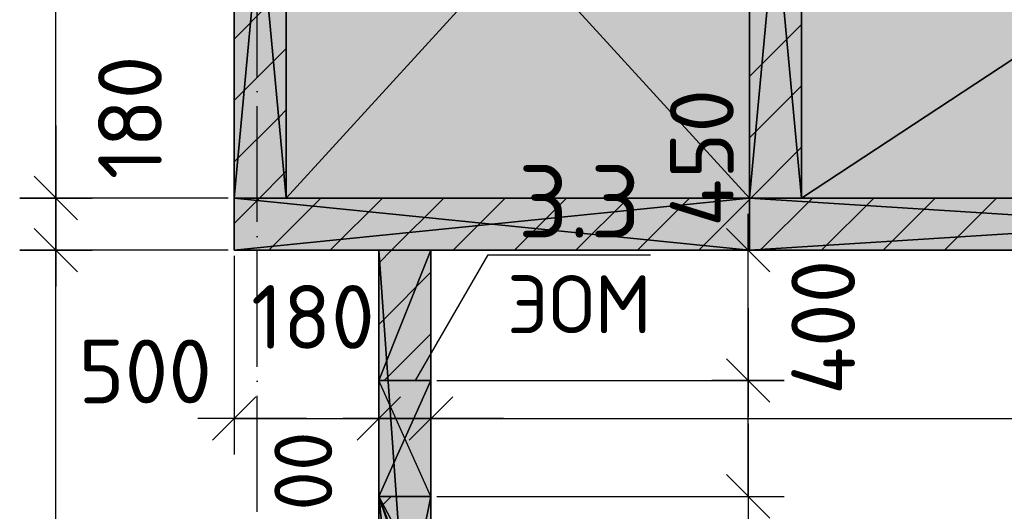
# Model space of a CAD drawing. Header units: millimetres. Extents: x 40580 to 559114, y -343730 to 81020.
# Tile 349 of 656: x 348563 to 351963, y -53397 to -51700. Entities that reach past the tile are written whole.
import ezdxf
from ezdxf.enums import TextEntityAlignment as Align

# ---------------------------------------------------------------- set-up
doc = ezdxf.new("R2010")
doc.units = ezdxf.units.MM
doc.linetypes.add('______11', pattern=[500, 400, -50, 0, -50])
doc.linetypes.add('______5', pattern=[1100, 800, -100, 100, -100])
for name, color, linetype in [('____________', 7, 'Continuous'), ('_________________', 7, 'Continuous'), ('___________________', 253, '______5'), ('______________________', 7, 'Continuous'), ('_______________________1', 7, 'Continuous'), ('_________________________0', 7, 'Continuous'), ('__________________________', 22, 'Continuous')]:
    doc.layers.add(name, color=color, linetype=linetype)
doc.styles.add('ISOCPEUR', font='isocpeur.ttf')

# ---------------------------------------------------------------- blocks, each defined once
blk = doc.blocks.new('ALL_ML_STRICH')
at = {"color": 0, "linetype": 'ByBlock', "lineweight": -2}
for p, q in [((0, -0.5), (0, 0.5)), ((-0.3, -0.3), (0.3, 0.3)), ((-1, 0), (0.5, 0))]:
    blk.add_line(p, q, dxfattribs=at)

msp = doc.modelspace()

# ---------------------------------------------------------------- hatches: boundary and pattern name
at = {"layer": '____________', "linetype": 'Continuous'}
h = msp.add_hatch(color=9, dxfattribs=at)
h.paths.add_polyline_path([(349483.2, -52315.1), (349483.2, -50628.1), (349325.8, -50628.1), (349303.2, -50628.1), (349303.2, -52315.1)])
h.paths.add_polyline_path([(349303.2, -50385.1), (349303.2, -50565.1), (349319.9, -50565.1)])
h.paths.add_polyline_path([(349319.9, -50565.1), (349483.2, -50565.1), (349483.2, -50385.1), (349303.2, -50385.1)])
for points in [[(351263.2, -52315.1), (351263.2, -50385.1), (351083.2, -50385.1), (351083.2, -52315.1)], [(351083.2, -52315.1), (349303.2, -52315.1), (349303.2, -52495.1), (351083.2, -52495.1)], [(353923.2, -52315.1), (351083.2, -52315.1), (351083.2, -52495.1), (353923.2, -52495.1)]]:
    msp.add_hatch(color=9, dxfattribs=at).paths.add_polyline_path(points)
h = msp.add_hatch(color=9, dxfattribs=at)
h.paths.add_polyline_path([(349983.2, -55025.1), (349983.2, -53730.1), (349933.2, -53730.1), (349933.2, -53690.1), (349983.2, -53690.1), (349983.2, -53630.1), (349933.2, -53630.1), (349933.2, -53590.1), (349983.2, -53590.1), (349983.2, -53345.1), (349863.6, -53345.1), (349803.2, -53345.1), (349803.2, -55025.1)])
h.paths.add_polyline_path([(349803.2, -52495.1), (349803.2, -52945.1), (349835.2, -52945.1)])
h.paths.add_polyline_path([(349835.2, -52945.1), (349983.2, -52945.1), (349983.2, -52495.1), (349803.2, -52495.1)])

# ---------------------------------------------------------------- linework, layer by layer
at = {"layer": '____________', "color": 253, "linetype": '______5'}
for p, q in [((351083.2, -51895.6), (351263.2, -51715.6)), ((351088, -52315.1), (351263.2, -52139.9)), ((349303.2, -52402.8), (349390.9, -52315.1)), ((349635.2, -52495.1), (349815.2, -52315.1)), ((350059.4, -52495.1), (350239.4, -52315.1)), ((350483.7, -52495.1), (350663.7, -52315.1)), ((350908, -52495.1), (351083.2, -52319.9)), ((351083.2, -52319.9), (351088, -52315.1)), ((351332.2, -52495.1), (351512.2, -52315.1)), ((351756.5, -52495.1), (351936.5, -52315.1))]:
    msp.add_line(p, q, dxfattribs=at)
at = {"layer": '____________', "color": 253, "linetype": '______11'}
for p, q in [((351083.2, -52107.8), (351263.2, -51927.8)), ((349423, -52495.1), (349603, -52315.1)), ((349847.3, -52495.1), (350027.3, -52315.1)), ((350271.6, -52495.1), (350451.6, -52315.1)), ((350695.8, -52495.1), (350875.8, -52315.1)), ((351120.1, -52495.1), (351300.1, -52315.1)), ((351544.4, -52495.1), (351724.4, -52315.1)), ((349803.2, -53387.8), (349845.8, -53345.1))]:
    msp.add_line(p, q, dxfattribs=at)
for points in [[(349303.2, -51766.4), (349421, -51648.6), (349421, -51648.6), (349483.2, -51586.4)], [(349303.2, -52190.7), (349457.2, -52036.7), (349457.2, -52036.7), (349483.2, -52010.7)], [(349803.2, -52539.2), (349806.1, -52536.3), (349806.1, -52536.3), (349847.3, -52495.1)], [(349821.6, -52945.1), (349834.3, -52932.4), (349834.3, -52932.4), (349983.2, -52783.5)]]:
    msp.add_lwpolyline(points, dxfattribs=at)
at = {"layer": '____________', "color": 253, "linetype": '______5'}
for points in [[(349303.2, -51978.6), (349439.1, -51842.6), (349439.1, -51842.6), (349483.2, -51798.6)], [(349390.9, -52315.1), (349475.3, -52230.7), (349475.3, -52230.7), (349483.2, -52222.8)], [(349803.2, -52751.4), (349820.2, -52734.3), (349820.2, -52734.3), (349983.2, -52571.4)]]:
    msp.add_lwpolyline(points, dxfattribs=at)
at = {"layer": '_________________', "color": 254, "linetype": 'Continuous'}
for points in [[(349483.2, -52315.1), (349483.2, -50565.1), (351083.2, -52315.1)], [(351083.2, -52315.1), (349483.2, -50565.1), (351083.2, -50565.1)], [(351263.2, -52315.1), (351263.2, -50565.1), (353923.2, -52315.1)], [(353923.2, -52315.1), (351263.2, -50565.1), (353923.2, -50565.1)]]:
    msp.add_solid(points, dxfattribs=at)
at = {"layer": '___________________', "color": 253, "linetype": '______11'}
msp.add_line((349383.2, -89405.1), (349383.2, -39325.1), dxfattribs=at)
at = {"layer": '______________________', "color": 7, "linetype": 'Continuous'}
for p, q in [((348687.9, -52315.1), (348687.9, -50565.1)), ((348687.9, -52495.1), (348687.9, -52315.1)), ((348687.9, -55025.1), (348687.9, -52495.1)), ((351078.3, -52945.1), (351078.3, -52495.1)), ((351078.3, -53345.1), (351078.3, -52945.1)), ((349303.2, -53076.1), (349803.2, -53076.1)), ((349803.2, -53076.1), (349983.2, -53076.1)), ((349983.2, -53076.1), (355723.2, -53076.1))]:
    msp.add_line(p, q, dxfattribs=at)
at = {"layer": '______________________', "color": 253, "linetype": 'Continuous'}
for p, q in [((349283.2, -52315.1), (348687.9, -52315.1)), ((349283.2, -52315.1), (348687.9, -52315.1)), ((349283.2, -52495.1), (348687.9, -52495.1)), ((349283.2, -52495.1), (348687.9, -52495.1)), ((351078.3, -52495.1), (351078.3, -52495.1)), ((349303.2, -52515.1), (349303.2, -53076.1)), ((349803.2, -52515.1), (349803.2, -53076.1)), ((349803.2, -52515.1), (349803.2, -53076.1)), ((349983.2, -52515.1), (349983.2, -53076.1)), ((349983.2, -52515.1), (349983.2, -53076.1)), ((350003.2, -52945.1), (351078.3, -52945.1)), ((350003.2, -52945.1), (351078.3, -52945.1)), ((350003.2, -53345.1), (351078.3, -53345.1))]:
    msp.add_line(p, q, dxfattribs=at)
at = {"layer": '_________________________0', "color": 7, "linetype": 'Continuous'}
for p, q in [((349929.6, -52945.1), (350180.8, -52511.8)), ((350180.8, -52511.8), (350740.8, -52511.8))]:
    msp.add_line(p, q, dxfattribs=at)
at = {"layer": '__________________________', "color": 180, "linetype": 'Continuous'}
for p, q in [((349983.2, -52945.1), (349803.2, -52945.1)), ((349803.2, -52945.1), (349803.2, -53345.1)), ((349803.2, -53345.1), (349983.2, -52945.1)), ((349983.2, -53345.1), (349803.2, -52945.1)), ((349983.2, -53345.1), (349983.2, -52945.1)), ((349803.2, -53345.1), (349983.2, -53345.1))]:
    msp.add_line(p, q, dxfattribs=at)
at = {"layer": '__________________________', "color": 171, "linetype": 'Continuous'}
for points in [[(349803.2, -53345.1), (349803.2, -52945.1), (349983.2, -53345.1)], [(349983.2, -53345.1), (349803.2, -52945.1), (349983.2, -52945.1)]]:
    msp.add_solid(points, dxfattribs=at)

# ---------------------------------------------------------------- block references
at = {"layer": '______________________', "color": 7, "linetype": 'Continuous', "xscale": 250, "yscale": 250, "zscale": 250}
for p, rotation in [((348687.9, -52315.1), 270), ((348687.9, -52315.1), 90), ((348687.9, -52495.1), 270), ((348687.9, -52495.1), 90), ((351078.3, -52495.1), 90), ((351078.3, -52945.1), 270), ((351078.3, -52945.1), 90), ((349303.2, -53076.1), 180), ((349803.2, -53076.1), 180), ((349983.2, -53076.1), 180), ((351078.3, -53345.1), 270)]:
    msp.add_blockref('ALL_ML_STRICH', p, dxfattribs=dict(at, rotation=rotation))
for p in [(349803.2, -53076.1), (349983.2, -53076.1)]:
    msp.add_blockref('ALL_ML_STRICH', p, dxfattribs=at)

# ---------------------------------------------------------------- texts
at = {"layer": '______________________', "color": 7, "style": 'ISOCPEUR'}
for s, p in [('180', (349053.7, -52250.5)), ('450', (351028.5, -52414.9)), ('400', (351447.6, -52994.9))]:
    msp.add_text(s, height=220, rotation=90, dxfattribs=at).set_placement(p)
for s, p in [('180', (349362, -52835.6)), ('500', (348765.1, -53023.8))]:
    msp.add_text(s, height=220, dxfattribs=at).set_placement(p)
at = {"layer": '_______________________1', "color": 7, "style": 'ISOCPEUR'}
msp.add_text('100', height=200, rotation=90, dxfattribs=at).set_placement((349642.1, -53494.8))
at = {"layer": '_________________________0', "color": 7, "linetype": 'Continuous', "style": 'ISOCPEUR'}
for s, height, p, p2 in [('3.3', 250, (350283.3, -52451.8), (350708.3, -52451.8)), ('ЭОМ', 200, (350245.8, -52781.8), (350745.8, -52781.8))]:
    msp.add_text(s, height=height, dxfattribs=at).set_placement(p, p2, align=Align.FIT)

# ---------------------------------------------------------------- meshes
at = {"layer": '____________', "color": 7, "linetype": 'Continuous'}
mesh = msp.add_polyface(dxfattribs=at)
corners = [(349303.2, -50385.1, -3800), (349303.2, -52315.1, -3800), (349303.2, -52315.1, -350), (349303.2, -50385.1, -350), (349303.2, -50615.1, -1594), (349303.2, -50603.1, -1599.3), (349303.2, -50590, -1599.3), (349303.2, -50578.1, -1594), (349303.2, -50569.3, -1584.2), (349303.2, -50565.3, -1571.8), (349303.2, -50566.6, -1558.8), (349303.2, -50573.2, -1547.4), (349303.2, -50583.8, -1539.7), (349303.2, -50596.6, -1537), (349303.2, -50609.4, -1539.7), (349303.2, -50620, -1547.4), (349303.2, -50626.5, -1558.8), (349303.2, -50627.9, -1571.8), (349303.2, -50623.9, -1584.3)]
mesh.append_faces([[corners[k] for k in face] for face in [(4, 0, 2)]], dxfattribs={"vtx0": -1, "vtx1": -1, "vtx2": -1, "color": 7})
mesh.append_faces([[corners[k] for k in face] for face in [(0, 4, 5), (9, 3, 0), (16, 2, 3)]], dxfattribs={"vtx0": -1, "vtx2": -1, "color": 7})
mesh.append_faces([[corners[k] for k in face] for face in [(5, 6, 0), (6, 7, 0), (7, 8, 0), (8, 9, 0), (9, 10, 3), (10, 11, 3), (11, 12, 3), (12, 13, 3), (13, 14, 3), (14, 15, 3), (15, 16, 3), (16, 17, 2), (17, 18, 2), (18, 4, 2)]], dxfattribs={"vtx1": -1, "vtx2": -1, "color": 7})
mesh.append_faces([[corners[k] for k in face] for face in [(0, 1, 2)]], dxfattribs={"vtx2": -1, "color": 7})
mesh = msp.add_polyface(dxfattribs=at)
corners = [(349483.2, -52315.1, -3800), (349303.2, -52315.1, -3800), (349303.2, -50385.1, -3800), (349483.2, -50385.1, -3800)]
mesh.append_faces([[corners[k] for k in face] for face in [(1, 2, 0)]], dxfattribs={"vtx1": -1, "color": 7})
mesh.append_faces([[corners[k] for k in face] for face in [(2, 3, 0)]], dxfattribs={"vtx2": -1, "color": 7})
mesh = msp.add_polyface(dxfattribs=at)
corners = [(349303.2, -52315.1, -350), (349483.2, -52315.1, -350), (349483.2, -50385.1, -350), (349303.2, -50385.1, -350)]
mesh.append_faces([[corners[k] for k in face] for face in [(1, 2, 0)]], dxfattribs={"vtx1": -1, "color": 7})
mesh.append_faces([[corners[k] for k in face] for face in [(2, 3, 0)]], dxfattribs={"vtx2": -1, "color": 7})
mesh = msp.add_polyface(dxfattribs=at)
corners = [(349483.2, -52315.1, -3800), (349483.2, -50385.1, -3800), (349483.2, -50385.1, -350), (349483.2, -52315.1, -350), (349483.2, -50612.3, -1541.2), (349483.2, -50599.9, -1537.2), (349483.2, -50586.9, -1538.5), (349483.2, -50575.5, -1545.1), (349483.2, -50567.8, -1555.7), (349483.2, -50565.1, -1568.5), (349483.2, -50567.8, -1581.3), (349483.2, -50575.5, -1591.9), (349483.2, -50586.9, -1598.5), (349483.2, -50599.9, -1599.8), (349483.2, -50612.3, -1595.8), (349483.2, -50622.1, -1587), (349483.2, -50627.4, -1575), (349483.2, -50627.4, -1562), (349483.2, -50622.1, -1550)]
mesh.append_faces([[corners[k] for k in face] for face in [(15, 3, 1)]], dxfattribs={"vtx0": -1, "vtx1": -1, "vtx2": -1, "color": 7})
mesh.append_faces([[corners[k] for k in face] for face in [(2, 4, 5), (18, 2, 3)]], dxfattribs={"vtx0": -1, "vtx2": -1, "color": 7})
mesh.append_faces([[corners[k] for k in face] for face in [(5, 6, 2), (6, 7, 2), (7, 8, 2), (8, 9, 2), (1, 2, 9), (9, 10, 1), (10, 11, 1), (11, 12, 1), (12, 13, 1), (13, 14, 1), (14, 15, 1), (15, 16, 3), (16, 17, 3), (17, 18, 3), (18, 4, 2)]], dxfattribs={"vtx1": -1, "vtx2": -1, "color": 7})
mesh.append_faces([[corners[k] for k in face] for face in [(3, 0, 1)]], dxfattribs={"vtx2": -1, "color": 7})
mesh = msp.add_polyface(dxfattribs=at)
corners = [(351083.2, -50385.1, -3800), (351083.2, -52315.1, -3800), (351083.2, -52315.1, -350), (351083.2, -50385.1, -350)]
mesh.append_faces([[corners[k] for k in face] for face in [(1, 2, 0)]], dxfattribs={"vtx1": -1, "color": 7})
mesh.append_faces([[corners[k] for k in face] for face in [(2, 3, 0)]], dxfattribs={"vtx2": -1, "color": 7})
mesh = msp.add_polyface(dxfattribs=at)
corners = [(351083.2, -52315.1, -350), (351263.2, -52315.1, -350), (351263.2, -50385.1, -350), (351083.2, -50385.1, -350)]
mesh.append_faces([[corners[k] for k in face] for face in [(1, 2, 0)]], dxfattribs={"vtx1": -1, "color": 7})
mesh.append_faces([[corners[k] for k in face] for face in [(2, 3, 0)]], dxfattribs={"vtx2": -1, "color": 7})
mesh = msp.add_polyface(dxfattribs=at)
corners = [(351263.2, -52315.1, -3800), (351083.2, -52315.1, -3800), (351083.2, -50385.1, -3800), (351263.2, -50385.1, -3800)]
mesh.append_faces([[corners[k] for k in face] for face in [(1, 2, 0)]], dxfattribs={"vtx1": -1, "color": 7})
mesh.append_faces([[corners[k] for k in face] for face in [(2, 3, 0)]], dxfattribs={"vtx2": -1, "color": 7})
mesh = msp.add_polyface(dxfattribs=at)
corners = [(351263.2, -52315.1, -3800), (351263.2, -50385.1, -3800), (351263.2, -50385.1, -350), (351263.2, -52315.1, -350)]
mesh.append_faces([[corners[k] for k in face] for face in [(1, 2, 0)]], dxfattribs={"vtx1": -1, "color": 7})
mesh.append_faces([[corners[k] for k in face] for face in [(2, 3, 0)]], dxfattribs={"vtx2": -1, "color": 7})
mesh = msp.add_polyface(dxfattribs=at)
corners = [(349303.2, -52315.1, -3800), (349483.2, -52315.1, -3800), (349483.2, -52315.1, -350), (349303.2, -52315.1, -350)]
mesh.append_faces([[corners[k] for k in face] for face in [(1, 2, 0)]], dxfattribs={"vtx1": -1, "color": 7})
mesh.append_faces([[corners[k] for k in face] for face in [(2, 3, 0)]], dxfattribs={"vtx2": -1, "color": 7})
mesh = msp.add_polyface(dxfattribs=at)
corners = [(349303.2, -52315.1, -3800), (349303.2, -52495.1, -3800), (349303.2, -52495.1, -350), (349303.2, -52315.1, -350)]
mesh.append_faces([[corners[k] for k in face] for face in [(1, 2, 0)]], dxfattribs={"vtx1": -1, "color": 7})
mesh.append_faces([[corners[k] for k in face] for face in [(2, 3, 0)]], dxfattribs={"vtx2": -1, "color": 7})
mesh = msp.add_polyface(dxfattribs=at)
corners = [(351083.2, -52315.1, -3800), (349303.2, -52315.1, -3800), (349303.2, -52315.1, -350), (351083.2, -52315.1, -350)]
mesh.append_faces([[corners[k] for k in face] for face in [(1, 2, 0)]], dxfattribs={"vtx1": -1, "color": 7})
mesh.append_faces([[corners[k] for k in face] for face in [(2, 3, 0)]], dxfattribs={"vtx2": -1, "color": 7})
mesh = msp.add_polyface(dxfattribs=at)
corners = [(351083.2, -52495.1, -350), (351083.2, -52315.1, -350), (349303.2, -52315.1, -350), (349303.2, -52495.1, -350)]
mesh.append_faces([[corners[k] for k in face] for face in [(1, 2, 0)]], dxfattribs={"vtx1": -1, "color": 7})
mesh.append_faces([[corners[k] for k in face] for face in [(2, 3, 0)]], dxfattribs={"vtx2": -1, "color": 7})
mesh = msp.add_polyface(dxfattribs=at)
corners = [(351083.2, -52315.1, -3800), (351083.2, -52495.1, -3800), (349303.2, -52495.1, -3800), (349303.2, -52315.1, -3800)]
mesh.append_faces([[corners[k] for k in face] for face in [(1, 2, 0)]], dxfattribs={"vtx1": -1, "color": 7})
mesh.append_faces([[corners[k] for k in face] for face in [(2, 3, 0)]], dxfattribs={"vtx2": -1, "color": 7})
mesh = msp.add_polyface(dxfattribs=at)
corners = [(351083.2, -52495.1, -3800), (351083.2, -52315.1, -3800), (351083.2, -52315.1, -350), (351083.2, -52495.1, -350)]
mesh.append_faces([[corners[k] for k in face] for face in [(1, 2, 0)]], dxfattribs={"vtx1": -1, "color": 7})
mesh.append_faces([[corners[k] for k in face] for face in [(2, 3, 0)]], dxfattribs={"vtx2": -1, "color": 7})
mesh = msp.add_polyface(dxfattribs=at)
corners = [(351083.2, -52315.1, -3800), (351083.2, -52495.1, -3800), (351083.2, -52495.1, -350), (351083.2, -52315.1, -350)]
mesh.append_faces([[corners[k] for k in face] for face in [(1, 2, 0)]], dxfattribs={"vtx1": -1, "color": 7})
mesh.append_faces([[corners[k] for k in face] for face in [(2, 3, 0)]], dxfattribs={"vtx2": -1, "color": 7})
mesh = msp.add_polyface(dxfattribs=at)
corners = [(353923.2, -52315.1, -3800), (351083.2, -52315.1, -3800), (351083.2, -52315.1, -350), (353923.2, -52315.1, -350)]
mesh.append_faces([[corners[k] for k in face] for face in [(1, 2, 0)]], dxfattribs={"vtx1": -1, "color": 7})
mesh.append_faces([[corners[k] for k in face] for face in [(2, 3, 0)]], dxfattribs={"vtx2": -1, "color": 7})
mesh = msp.add_polyface(dxfattribs=at)
corners = [(353923.2, -52495.1, -350), (353923.2, -52315.1, -350), (351083.2, -52315.1, -350), (351083.2, -52495.1, -350)]
mesh.append_faces([[corners[k] for k in face] for face in [(1, 2, 0)]], dxfattribs={"vtx1": -1, "color": 7})
mesh.append_faces([[corners[k] for k in face] for face in [(2, 3, 0)]], dxfattribs={"vtx2": -1, "color": 7})
mesh = msp.add_polyface(dxfattribs=at)
corners = [(353923.2, -52315.1, -3800), (353923.2, -52495.1, -3800), (351083.2, -52495.1, -3800), (351083.2, -52315.1, -3800)]
mesh.append_faces([[corners[k] for k in face] for face in [(1, 2, 0)]], dxfattribs={"vtx1": -1, "color": 7})
mesh.append_faces([[corners[k] for k in face] for face in [(2, 3, 0)]], dxfattribs={"vtx2": -1, "color": 7})
mesh = msp.add_polyface(dxfattribs=at)
corners = [(351083.2, -52315.1, -3800), (351263.2, -52315.1, -3800), (351263.2, -52315.1, -350), (351083.2, -52315.1, -350)]
mesh.append_faces([[corners[k] for k in face] for face in [(1, 2, 0)]], dxfattribs={"vtx1": -1, "color": 7})
mesh.append_faces([[corners[k] for k in face] for face in [(2, 3, 0)]], dxfattribs={"vtx2": -1, "color": 7})
mesh = msp.add_polyface(dxfattribs=at)
corners = [(349303.2, -52495.1, -3800), (351083.2, -52495.1, -3800), (351083.2, -52495.1, -350), (349303.2, -52495.1, -350)]
mesh.append_faces([[corners[k] for k in face] for face in [(1, 2, 0)]], dxfattribs={"vtx1": -1, "color": 7})
mesh.append_faces([[corners[k] for k in face] for face in [(2, 3, 0)]], dxfattribs={"vtx2": -1, "color": 7})
mesh = msp.add_polyface(dxfattribs=at)
corners = [(349803.2, -53345.1, -750), (349803.2, -52945.1, -750), (349803.2, -52945.1, -350), (349803.2, -52495.1, -350), (349803.2, -52495.1, -3800), (349803.2, -55025.1, -3800), (349803.2, -55025.1, -350), (349803.2, -53345.1, -350)]
mesh.append_faces([[corners[k] for k in face] for face in [(1, 3, 4)]], dxfattribs={"vtx0": -1, "vtx2": -1, "color": 7})
mesh.append_faces([[corners[k] for k in face] for face in [(5, 6, 0), (4, 5, 0), (0, 1, 4)]], dxfattribs={"vtx1": -1, "vtx2": -1, "color": 7})
mesh.append_faces([[corners[k] for k in face] for face in [(6, 7, 0), (1, 2, 3)]], dxfattribs={"vtx2": -1, "color": 7})
mesh = msp.add_polyface(dxfattribs=at)
corners = [(349983.2, -52495.1, -3800), (349803.2, -52495.1, -3800), (349803.2, -52495.1, -350), (349983.2, -52495.1, -350)]
mesh.append_faces([[corners[k] for k in face] for face in [(1, 2, 0)]], dxfattribs={"vtx1": -1, "color": 7})
mesh.append_faces([[corners[k] for k in face] for face in [(2, 3, 0)]], dxfattribs={"vtx2": -1, "color": 7})
mesh = msp.add_polyface(dxfattribs=at)
corners = [(349803.2, -52945.1, -350), (349983.2, -52945.1, -350), (349983.2, -52495.1, -350), (349803.2, -52495.1, -350)]
mesh.append_faces([[corners[k] for k in face] for face in [(1, 2, 0)]], dxfattribs={"vtx1": -1, "color": 7})
mesh.append_faces([[corners[k] for k in face] for face in [(2, 3, 0)]], dxfattribs={"vtx2": -1, "color": 7})
mesh = msp.add_polyface(dxfattribs=at)
corners = [(349983.2, -55025.1, -3800), (349803.2, -55025.1, -3800), (349803.2, -52495.1, -3800), (349983.2, -52495.1, -3800)]
mesh.append_faces([[corners[k] for k in face] for face in [(1, 2, 0)]], dxfattribs={"vtx1": -1, "color": 7})
mesh.append_faces([[corners[k] for k in face] for face in [(2, 3, 0)]], dxfattribs={"vtx2": -1, "color": 7})
mesh = msp.add_polyface(dxfattribs=at)
corners = [(349983.2, -52945.1, -750), (349983.2, -53345.1, -750), (349983.2, -53345.1, -350), (349983.2, -53590.1, -350), (349983.2, -53590.1, -650), (349983.2, -53630.1, -650), (349983.2, -53630.1, -350), (349983.2, -53690.1, -350), (349983.2, -53690.1, -650), (349983.2, -53730.1, -650), (349983.2, -53730.1, -350), (349983.2, -55025.1, -350), (349983.2, -55025.1, -3800), (349983.2, -52495.1, -3800), (349983.2, -52495.1, -350), (349983.2, -52945.1, -350)]
mesh.append_faces([[corners[k] for k in face] for face in [(1, 4, 13), (5, 8, 13)]], dxfattribs={"vtx0": -1, "vtx1": -1, "vtx2": -1, "color": 7})
mesh.append_faces([[corners[k] for k in face] for face in [(13, 14, 0), (0, 1, 13), (1, 2, 4), (4, 5, 13), (5, 6, 8), (8, 9, 13), (12, 13, 9), (11, 12, 9)]], dxfattribs={"vtx1": -1, "vtx2": -1, "color": 7})
mesh.append_faces([[corners[k] for k in face] for face in [(14, 15, 0), (2, 3, 4), (6, 7, 8), (9, 10, 11)]], dxfattribs={"vtx2": -1, "color": 7})
mesh = msp.add_polyface(dxfattribs=at)
corners = [(351083.2, -52495.1, -3800), (353923.2, -52495.1, -3800), (353923.2, -52495.1, -350), (351083.2, -52495.1, -350)]
mesh.append_faces([[corners[k] for k in face] for face in [(1, 2, 0)]], dxfattribs={"vtx1": -1, "color": 7})
mesh.append_faces([[corners[k] for k in face] for face in [(2, 3, 0)]], dxfattribs={"vtx2": -1, "color": 7})
mesh = msp.add_polyface(dxfattribs=at)
corners = [(349983.2, -52945.1, -350), (349803.2, -52945.1, -350), (349803.2, -52945.1, -750), (349983.2, -52945.1, -750)]
mesh.append_faces([[corners[k] for k in face] for face in [(1, 2, 0)]], dxfattribs={"vtx1": -1, "color": 7})
mesh.append_faces([[corners[k] for k in face] for face in [(2, 3, 0)]], dxfattribs={"vtx2": -1, "color": 7})
mesh = msp.add_polyface(dxfattribs=at)
corners = [(349803.2, -53345.1, -750), (349983.2, -53345.1, -750), (349983.2, -52945.1, -750), (349803.2, -52945.1, -750)]
mesh.append_faces([[corners[k] for k in face] for face in [(1, 2, 0)]], dxfattribs={"vtx1": -1, "color": 7})
mesh.append_faces([[corners[k] for k in face] for face in [(2, 3, 0)]], dxfattribs={"vtx2": -1, "color": 7})
mesh = msp.add_polyface(dxfattribs=at)
corners = [(349803.2, -53345.1, -350), (349983.2, -53345.1, -350), (349983.2, -53345.1, -750), (349803.2, -53345.1, -750)]
mesh.append_faces([[corners[k] for k in face] for face in [(1, 2, 0)]], dxfattribs={"vtx1": -1, "color": 7})
mesh.append_faces([[corners[k] for k in face] for face in [(2, 3, 0)]], dxfattribs={"vtx2": -1, "color": 7})
mesh = msp.add_polyface(dxfattribs=at)
corners = [(349933.2, -53690.1, -350), (349983.2, -53690.1, -350), (349983.2, -53630.1, -350), (349933.2, -53630.1, -350), (349933.2, -53590.1, -350), (349983.2, -53590.1, -350), (349983.2, -53345.1, -350), (349803.2, -53345.1, -350), (349803.2, -55025.1, -350), (349983.2, -55025.1, -350), (349983.2, -53730.1, -350), (349933.2, -53730.1, -350)]
mesh.append_faces([[corners[k] for k in face] for face in [(11, 7, 9), (7, 0, 4)]], dxfattribs={"vtx0": -1, "vtx1": -1, "vtx2": -1, "color": 7})
mesh.append_faces([[corners[k] for k in face] for face in [(0, 3, 4), (4, 6, 7)]], dxfattribs={"vtx0": -1, "vtx2": -1, "color": 7})
mesh.append_faces([[corners[k] for k in face] for face in [(11, 0, 7), (0, 1, 3)]], dxfattribs={"vtx1": -1, "vtx2": -1, "color": 7})
mesh.append_faces([[corners[k] for k in face] for face in [(9, 10, 11), (7, 8, 9), (1, 2, 3), (4, 5, 6)]], dxfattribs={"vtx2": -1, "color": 7})
at = {"layer": '_________________', "color": 7, "linetype": 'Continuous'}
mesh = msp.add_polyface(dxfattribs=at)
corners = [(349483.2, -50565.1, -1800), (349483.2, -52315.1, -1800), (349483.2, -52315.1, -1600), (349483.2, -50565.1, -1600)]
mesh.append_faces([[corners[k] for k in face] for face in [(1, 2, 0)]], dxfattribs={"vtx1": -1, "color": 7})
mesh.append_faces([[corners[k] for k in face] for face in [(2, 3, 0)]], dxfattribs={"vtx2": -1, "color": 7})
mesh = msp.add_polyface(dxfattribs=at)
corners = [(349483.2, -52315.1, -1600), (351083.2, -52315.1, -1600), (351083.2, -50565.1, -1600), (349483.2, -50565.1, -1600)]
mesh.append_faces([[corners[k] for k in face] for face in [(1, 2, 0)]], dxfattribs={"vtx1": -1, "color": 7})
mesh.append_faces([[corners[k] for k in face] for face in [(2, 3, 0)]], dxfattribs={"vtx2": -1, "color": 7})
mesh = msp.add_polyface(dxfattribs=at)
corners = [(351083.2, -52315.1, -1800), (349483.2, -52315.1, -1800), (349483.2, -50565.1, -1800), (351083.2, -50565.1, -1800)]
mesh.append_faces([[corners[k] for k in face] for face in [(1, 2, 0)]], dxfattribs={"vtx1": -1, "color": 7})
mesh.append_faces([[corners[k] for k in face] for face in [(2, 3, 0)]], dxfattribs={"vtx2": -1, "color": 7})
mesh = msp.add_polyface(dxfattribs=at)
corners = [(351083.2, -52315.1, -1800), (351083.2, -50565.1, -1800), (351083.2, -50565.1, -1600), (351083.2, -52315.1, -1600)]
mesh.append_faces([[corners[k] for k in face] for face in [(1, 2, 0)]], dxfattribs={"vtx1": -1, "color": 7})
mesh.append_faces([[corners[k] for k in face] for face in [(2, 3, 0)]], dxfattribs={"vtx2": -1, "color": 7})
mesh = msp.add_polyface(dxfattribs=at)
corners = [(351263.2, -50565.1, -2200), (351263.2, -52315.1, -2200), (351263.2, -52315.1, -2000), (351263.2, -50565.1, -2000)]
mesh.append_faces([[corners[k] for k in face] for face in [(1, 2, 0)]], dxfattribs={"vtx1": -1, "color": 7})
mesh.append_faces([[corners[k] for k in face] for face in [(2, 3, 0)]], dxfattribs={"vtx2": -1, "color": 7})
mesh = msp.add_polyface(dxfattribs=at)
corners = [(353923.2, -50565.1, -2000), (351263.2, -50565.1, -2000), (351263.2, -52315.1, -2000), (353923.2, -52315.1, -2000)]
mesh.append_faces([[corners[k] for k in face] for face in [(1, 2, 0)]], dxfattribs={"vtx1": -1, "color": 7})
mesh.append_faces([[corners[k] for k in face] for face in [(2, 3, 0)]], dxfattribs={"vtx2": -1, "color": 7})
mesh = msp.add_polyface(dxfattribs=at)
corners = [(351263.2, -50565.1, -2200), (353923.2, -50565.1, -2200), (353923.2, -52315.1, -2200), (351263.2, -52315.1, -2200)]
mesh.append_faces([[corners[k] for k in face] for face in [(1, 2, 0)]], dxfattribs={"vtx1": -1, "color": 7})
mesh.append_faces([[corners[k] for k in face] for face in [(2, 3, 0)]], dxfattribs={"vtx2": -1, "color": 7})
mesh = msp.add_polyface(dxfattribs=at)
corners = [(349483.2, -52315.1, -1800), (351083.2, -52315.1, -1800), (351083.2, -52315.1, -1600), (349483.2, -52315.1, -1600)]
mesh.append_faces([[corners[k] for k in face] for face in [(1, 2, 0)]], dxfattribs={"vtx1": -1, "color": 7})
mesh.append_faces([[corners[k] for k in face] for face in [(2, 3, 0)]], dxfattribs={"vtx2": -1, "color": 7})
mesh = msp.add_polyface(dxfattribs=at)
corners = [(351263.2, -52315.1, -2200), (353923.2, -52315.1, -2200), (353923.2, -52315.1, -2000), (351263.2, -52315.1, -2000)]
mesh.append_faces([[corners[k] for k in face] for face in [(1, 2, 0)]], dxfattribs={"vtx1": -1, "color": 7})
mesh.append_faces([[corners[k] for k in face] for face in [(2, 3, 0)]], dxfattribs={"vtx2": -1, "color": 7})

doc.saveas('drawing.dxf')
